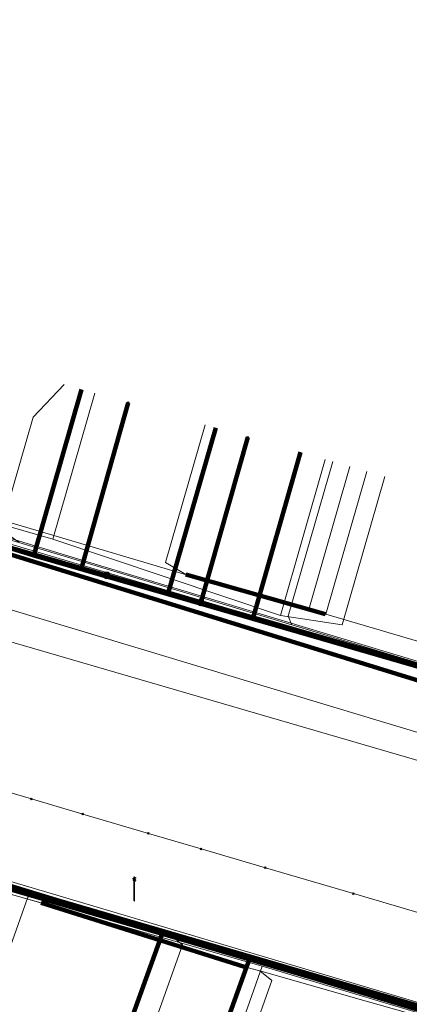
# Model space of a CAD drawing. Extents: x 152558 to 154479, y 462974 to 463683.
# Tile 311 of 638: x 154079 to 154092, y 463045 to 463078. Entities that reach past the tile are written whole.
import ezdxf
from ezdxf.lldxf.tags import DXFTag

# ---------------------------------------------------------------- set-up
doc = ezdxf.new("R2010")
doc.units = 0
doc.header["$LTSCALE"] = 0.2
doc.layers.get('0').update_dxf_attribs({"linetype": 'CONTINUOUS'})
for name, color, linetype, lineweight in [('B-RO-KL-DATA_COAXIAAL_17_ZIGGO BV-G', 90, 'KL-DATA-N', 18), ('B-RO-KL-DATA_COAXIAAL_7_ZIGGO BV-G', 90, 'KL-DATA-N', 18), ('B-RO-KL-DATA_DUCT_ZIGGO BV-G', 90, 'CONTINUOUS', 100), ('B-RO-KL-DATA_HULPSTUK_KPN BV-S', 90, 'CONTINUOUS', 25), ('B-RO-KL-DATA_KABELBED_KPN BV-G', 90, 'CONTINUOUS', 100), ('B-RO-KL-DATA_KABELBED_ZIGGO BV-G', 90, 'CONTINUOUS', 100), ('B-RO-KL-DATA_MANTELBUIS_110_ZIGGO BV-G', 90, 'CONTINUOUS', 100), ('B-RO-KL-DATA_REGGEFIBER OPERATOR BV-G', 90, 'KL-DATA-N', 18), ('B-RO-KL-ET_LS_400 V_STEDIN NETBEHEER BV-G', 190, 'KL-LS-N', 18), ('B-RO-KL-ET_LS_GEMEENTE AMERSFOORT-S', 190, 'CONTINUOUS', 25), ('B-RO-KL-ET_MS_10 KV_STEDIN NETBEHEER BV-G', 130, 'KL-MS-N', 18), ('B-RO-KL-GAS_LD_MANTELBUIS_ASBESTCEMENT_180_STEDIN NETBEHEER BV-G', 50, 'CONTINUOUS', 100), ('B-RO-KL-GAS_LD_PE_32_0.1 BAR_STEDIN NETBEHEER BV-G', 50, 'KL-GAS-LD-N', 18), ('B-RO-KL-GAS_LD_PVC_110_0.1 BAR_STEDIN NETBEHEER BV-G', 50, 'KL-GAS-LD-N', 18), ('B-RO-KL-WATER_150_VITENS-G', 170, 'KL-WATER-N', 18), ('B-RO-KL-WATER_HULPSTUK_VITENS-S', 170, 'CONTINUOUS', 25), ('B-RO-OG-INFO_ZIGGO BV-G', 7, 'CONTINUOUS', 18)]:
    doc.layers.add(name, color=color, linetype=linetype, lineweight=lineweight)
doc.styles.add('NLCS-ISO', font='NLCS-ISO.ttf')
tags = doc.linetypes.add('KL-DATA-N', pattern='A,4,-1,[101,NLCS.SHX,S=0.5,R=0,X=0,Y=0],-1,4,-1,["D",Standard,S=1,R=0,X=-0.25,Y=-0.5],-1.5', length=12.5).pattern_tags.tags
tags[18] = DXFTag(74, 10)
tags = doc.linetypes.add('KL-GAS-LD-N', pattern='A,4,-1,[69,NLCS.SHX,S=0.5,R=0,X=0,Y=0],-1,4,-1,["L",Standard,S=1,R=0,X=0.25,Y=-0.5],-2', length=13).pattern_tags.tags
tags[18] = DXFTag(74, 10)
tags = doc.linetypes.add('KL-LS-N', pattern='A,4,-1,[103,NLCS.SHX,S=0.75,R=0,X=0,Y=0],-1,4,-1,["L",Standard,S=1,R=0,X=0,Y=-0.5],-2', length=13).pattern_tags.tags
tags[18] = DXFTag(74, 10)
tags = doc.linetypes.add('KL-MS-N', pattern='A,4,-1,[103,NLCS.SHX,S=0.75,R=0,X=0,Y=0],-1,4,-1,["M",Standard,S=1,R=0,X=0,Y=-0.5],-2', length=13).pattern_tags.tags
tags[18] = DXFTag(74, 10)
doc.linetypes.add('KL-WATER-N', pattern='A,7,-0.5,[168,NLCS.SHX,S=0.75,R=0,X=0.75,Y=0],-2', length=9.5)

# ---------------------------------------------------------------- blocks, each defined once
blk = doc.blocks.new('SKL-WTB_HULP_OVERIG-SO')
at = {"color": 0, "linetype": 'ByBlock', "lineweight": 18}
for points in [[(-0.14, 0.14), (0.14, -0.14)], [(0.14, 0.14), (-0.14, -0.14)]]:
    blk.add_lwpolyline(points, dxfattribs=at)
at = {"color": 0, "linetype": 'ByBlock', "lineweight": 18, "style": 'NLCS-ISO', "flags": 1}
for tag, p in [('TYPE', (1.5, 0)), ('LABEL', (1.5, -1.5)), ('OMSCHRIJVING', (1.5, -3))]:
    blk.add_attdef(tag, p, '', height=1, dxfattribs=at)
blk = doc.blocks.new('SKL-WTB_HULP_MOF-SO')
at = {"linetype": 'ByBlock', "lineweight": 18}
h = blk.add_hatch(color=0, dxfattribs=at)
h.dxf.hatch_style = 1
h.paths.add_polyline_path([(-0.5625, 0, 1), (0.5625, 0, 1)])
at = {"color": 0, "linetype": 'ByBlock', "lineweight": 18}
blk.add_circle((0, 0), 0.5625, dxfattribs=at)
at = {"color": 0, "linetype": 'ByBlock', "lineweight": 18, "style": 'NLCS-ISO', "flags": 1}
for tag, p in [('TYPE', (1.5, 0)), ('LABEL', (1.5, -1.5)), ('OMSCHRIJVING', (1.5, -3))]:
    blk.add_attdef(tag, p, '', height=1, dxfattribs=at)
blk = doc.blocks.new('SKL-ET_LS_MAST-SO')
for p, q in [((-0.05, 2.07), (0.05, 2.07)), ((-0.05, -2), (0.05, -2))]:
    blk.add_line(p, q)
for points in [[(-0.18, 1.76), (-0.22, 1.76), (-0.22, 1.84), (-0.18, 1.84), (-0.18, 1.79)], [(-0.18, 1.79), (-0.05, 1.79)], [(-0.18, 1.76), (-0.05, 1.76)], [(-0.05, -2), (-0.05, 2.07)], [(0.05, -2), (0.05, 2.07)], [(0.18, 1.92), (0.05, 1.92)], [(0.18, 1.89), (0.05, 1.89)], [(0.18, 1.89), (0.22, 1.89), (0.22, 1.97), (0.18, 1.97), (0.18, 1.92)], [(0.18, 1.63), (0.22, 1.63), (0.22, 1.71), (0.18, 1.71), (0.18, 1.66)], [(-0.18, 1.49), (-0.22, 1.49), (-0.22, 1.57), (-0.18, 1.57), (-0.18, 1.52)], [(-0.18, 1.52), (-0.05, 1.52)], [(-0.18, 1.49), (-0.05, 1.49)], [(0.18, 1.66), (0.05, 1.66)], [(0.18, 1.63), (0.05, 1.63)], [(0.18, 1.39), (0.05, 1.39)], [(0.18, 1.36), (0.05, 1.36)], [(0.18, 1.36), (0.22, 1.36), (0.22, 1.44), (0.18, 1.44), (0.18, 1.39)]]:
    blk.add_lwpolyline(points)

msp = doc.modelspace()

# ---------------------------------------------------------------- linework, layer by layer
at = {"layer": 'B-RO-KL-DATA_COAXIAAL_17_ZIGGO BV-G', "flags": 128}
for points in [[(154120.958, 462987.819), (154120.001, 462988.092), (154120.028, 462988.188), (154120.055, 462988.284), (154120.083, 462988.38), (154120.138, 462988.573), (154119.942, 462988.629), (154115.31, 462989.247), (154114.779, 462989.398), (154117.263, 462997.747), (154117.277, 462997.795), (154117.353, 462998.048), (154118.486, 463001.854), (154119.86, 463003.272), (154120.988, 463004.21), (154121.556, 463004.721), (154121.981, 463005.428), (154129.22, 463033.412), (154129.153, 463033.787), (154128.861, 463034.161), (154128.4, 463034.481), (154130.728, 463033.802), (154132.44, 463033.303), (154132.972, 463033.148), (154133.217, 463033.077), (154133.554, 463032.979), (154134.362, 463035.752), (154135.133, 463043.855), (154135.128, 463043.856), (154126.108, 463046.44), (154100.207, 463054.123), (154097.399, 463054.694), (154067.442, 463063.942), (154067.032, 463064.437), (154066.649, 463064.812), (154066.348, 463065.256), (154066.14, 463065.75), (154066.035, 463066.276), (154066.035, 463066.813), (154066.141, 463067.338), (154067.908, 463073.246), (154068.235, 463074.339), (154068.378, 463074.818), (154069.069, 463077.126), (154069.557, 463078.757), (154071.085, 463083.865), (154073.364, 463091.552), (154074.202, 463094.379), (154075.223, 463097.823), (154075.892, 463100.08), (154076.49, 463102.097), (154076.747, 463102.964), (154077.918, 463106.914), (154078.281, 463108.137), (154078.839, 463110.019), (154078.979, 463110.486), (154080.627, 463115.995), (154082.046, 463120.735), (154082.419, 463121.982), (154084.628, 463129.363), (154085.76, 463133.145), (154087.15, 463137.791), (154087.208, 463137.986), (154089.173, 463144.55), (154090.892, 463150.296), (154091.248, 463151.484), (154093.273, 463158.25), (154093.961, 463160.549), (154094.978, 463163.947), (154097.098, 463171.032), (154098.485, 463175.667), (154099.623, 463179.468), (154099.852, 463180.234), (154101.902, 463187.084), (154102.176, 463188), (154102.218, 463188.14), (154102.339, 463188.546), (154103.573, 463192.668), (154104.95, 463197.267), (154105.35, 463198.604), (154105.692, 463199.745), (154106.347, 463201.907), (154107.668, 463206.268), (154109.986, 463213.926), (154112.009, 463220.604), (154112.984, 463224.011), (154113.107, 463224.444), (154113.176, 463224.684), (154113.245, 463224.924), (154113.314, 463225.164), (154113.383, 463225.404), (154113.752, 463226.697), (154114.681, 463229.943), (154114.925, 463230.798), (154115.069, 463231.3), (154116.966, 463237.403), (154117.855, 463240.265), (154118.861, 463243.503), (154119.375, 463245.238), (154120.117, 463247.745), (154120.83, 463250), (154121.727, 463252.934), (154122.93, 463256.871), (154124.576, 463262.255), (154124.763, 463262.888), (154125.681, 463266.002), (154128.19, 463274.512), (154129.486, 463278.909), (154129.801, 463279.979), (154130, 463280.653), (154130.509, 463282.378), (154132.517, 463289.187), (154133.79, 463293.506), (154135.205, 463298.304), (154138.408, 463309.168), (154140.696, 463316.923), (154141.004, 463317.969), (154142.06, 463321.549), (154143.28, 463325.687), (154145.538, 463333.347), (154147.832, 463332.656), (154150.74, 463331.14), (154156.152, 463328.32), (154158.551, 463327.07), (154162.502, 463324.904), (154162.629, 463324.835), (154162.853, 463324.712), (154163.126, 463325.209), (154163.171, 463325.292), (154163.868, 463326.562), (154165.89, 463330.249), (154166.058, 463330.556), (154166.153, 463330.729), (154166.421, 463331.217), (154166.541, 463331.436), (154166.649, 463331.633), (154166.661, 463331.655), (154166.781, 463331.874), (154167.43, 463331.512), (154167.876, 463331.244), (154168.284, 463330.999)], [(154068.811, 463074.173), (154068.235, 463074.339), (154067.908, 463073.246), (154066.141, 463067.338), (154066.035, 463066.813), (154066.035, 463066.276), (154066.14, 463065.75), (154066.348, 463065.256), (154066.649, 463064.812), (154067.032, 463064.437), (154067.482, 463064.145), (154067.959, 463063.997), (154071.968, 463062.748), (154078.179, 463060.814), (154079.712, 463060.37), (154084.243, 463059.058), (154087.109, 463058.228), (154092.907, 463056.549), (154100.234, 463054.427), (154100.84, 463054.258), (154103.757, 463053.444), (154105.202, 463053.041), (154110.689, 463051.511), (154113.003, 463050.866), (154116.037, 463050.02), (154123.342, 463047.982), (154123.416, 463047.961), (154135.356, 463044.63), (154137.787, 463043.952), (154138.149, 463043.851), (154138.39, 463043.784), (154138.901, 463043.641), (154140.798, 463043.112), (154141.278, 463042.97), (154149.25, 463040.612), (154149.314, 463040.594), (154149.472, 463041.144), (154149.6, 463041.107)]]:
    msp.add_lwpolyline(points, dxfattribs=at)
at = {"layer": 'B-RO-KL-DATA_COAXIAAL_7_ZIGGO BV-G', "flags": 128}
for points in [[(154093.268, 463033.95), (154092.881, 463034.06), (154095.76, 463044.105), (154094.911, 463044.358), (154090.848, 463045.566), (154088.734, 463046.211), (154087.005, 463046.739), (154084.587, 463047.477), (154082.612, 463048.08), (154078.731, 463049.264), (154076.008, 463050.095), (154073.487, 463050.864), (154071.795, 463051.381), (154069.845, 463051.976), (154068.54, 463052.372), (154063.701, 463053.84), (154063.416, 463053.927), (154065.581, 463064.581), (154065.683, 463065.086), (154065.733, 463065.331), (154065.783, 463065.576), (154066.035, 463066.813), (154066.141, 463067.338), (154067.908, 463073.246), (154068.235, 463074.339), (154068.811, 463074.173)], [(154068.811, 463074.173), (154068.235, 463074.339), (154067.908, 463073.246), (154066.141, 463067.338), (154066.035, 463066.813), (154065.783, 463065.576), (154065.733, 463065.331), (154065.683, 463065.086), (154065.581, 463064.581), (154063.416, 463053.927), (154063.701, 463053.84), (154068.54, 463052.372), (154069.845, 463051.976), (154071.795, 463051.381), (154073.487, 463050.864), (154076.008, 463050.095), (154078.731, 463049.264), (154082.612, 463048.08), (154084.587, 463047.477), (154087.005, 463046.739), (154088.734, 463046.211), (154090.848, 463045.566), (154094.911, 463044.358), (154091.377, 463034.332), (154090.056, 463034.798)], [(154068.811, 463074.173), (154068.235, 463074.339), (154067.908, 463073.246), (154066.141, 463067.338), (154066.035, 463066.813), (154065.783, 463065.576), (154065.733, 463065.331), (154065.683, 463065.086), (154065.581, 463064.581), (154063.416, 463053.927), (154063.701, 463053.84), (154068.54, 463052.372), (154069.845, 463051.976), (154071.795, 463051.381), (154073.487, 463050.864), (154076.008, 463050.095), (154078.731, 463049.264), (154082.612, 463048.08), (154084.587, 463047.477), (154087.005, 463046.739), (154088.734, 463046.211), (154090.848, 463045.566), (154094.911, 463044.358), (154095.76, 463044.105), (154101.777, 463042.316), (154100.707, 463038.581)], [(154068.811, 463074.173), (154068.235, 463074.339), (154067.908, 463073.246), (154066.141, 463067.338), (154066.035, 463066.813), (154065.783, 463065.576), (154065.733, 463065.331), (154065.683, 463065.086), (154065.581, 463064.581), (154063.416, 463053.927), (154063.701, 463053.84), (154068.54, 463052.372), (154069.845, 463051.976), (154071.795, 463051.381), (154073.487, 463050.864), (154076.008, 463050.095), (154078.731, 463049.264), (154082.612, 463048.08), (154084.587, 463047.477), (154087.005, 463046.739), (154084.818, 463040.676)], [(154094.527, 463062.184), (154092.925, 463056.613), (154092.907, 463056.549), (154087.109, 463058.228), (154084.243, 463059.058), (154079.712, 463060.37), (154078.179, 463060.814), (154071.968, 463062.748), (154067.959, 463063.997), (154067.482, 463064.145), (154067.032, 463064.437), (154066.649, 463064.812), (154066.348, 463065.256), (154066.14, 463065.75), (154066.035, 463066.276), (154066.035, 463066.813), (154066.141, 463067.338), (154067.908, 463073.246), (154068.235, 463074.339), (154068.811, 463074.173)], [(154068.811, 463074.173), (154068.235, 463074.339), (154067.908, 463073.246), (154066.141, 463067.338), (154066.035, 463066.813), (154066.035, 463066.276), (154066.14, 463065.75), (154066.348, 463065.256), (154066.649, 463064.812), (154067.032, 463064.437), (154067.482, 463064.145), (154067.959, 463063.997), (154071.968, 463062.748), (154078.179, 463060.814), (154079.712, 463060.37), (154084.243, 463059.058), (154087.109, 463058.228), (154087.118, 463058.261), (154088.726, 463063.852)], [(154068.811, 463074.173), (154068.235, 463074.339), (154067.908, 463073.246), (154066.141, 463067.338), (154066.035, 463066.813), (154066.035, 463066.276), (154066.14, 463065.75), (154066.348, 463065.256), (154066.649, 463064.812), (154067.032, 463064.437), (154067.482, 463064.145), (154067.959, 463063.997), (154071.968, 463062.748), (154078.179, 463060.814), (154079.712, 463060.37), (154084.243, 463059.058), (154084.248, 463059.075), (154085.858, 463064.677)], [(154081.324, 463065.976), (154079.712, 463060.37), (154078.179, 463060.814), (154071.968, 463062.748), (154067.959, 463063.997), (154067.482, 463064.145), (154067.032, 463064.437), (154066.649, 463064.812), (154066.348, 463065.256), (154066.14, 463065.75), (154066.035, 463066.276), (154066.035, 463066.813), (154066.141, 463067.338), (154067.908, 463073.246), (154068.235, 463074.339), (154068.811, 463074.173)]]:
    msp.add_lwpolyline(points, dxfattribs=at)
at = {"layer": 'B-RO-KL-DATA_DUCT_ZIGGO BV-G', "flags": 128}
for points in [[(154126.108, 463046.44), (154100.207, 463054.123), (154097.399, 463054.694), (154067.442, 463063.942), (154067.032, 463064.437), (154066.649, 463064.812), (154066.348, 463065.256), (154066.14, 463065.75), (154066.035, 463066.276), (154066.035, 463066.813), (154068.235, 463074.339), (154068.378, 463074.818), (154069.069, 463077.126), (154069.557, 463078.757)], [(154069.557, 463078.757), (154069.069, 463077.126), (154068.378, 463074.818), (154068.235, 463074.339), (154066.035, 463066.813), (154066.035, 463066.276), (154066.14, 463065.75), (154066.348, 463065.256), (154066.649, 463064.812), (154067.032, 463064.437), (154067.442, 463063.942), (154097.399, 463054.694), (154100.207, 463054.123), (154126.108, 463046.44), (154135.133, 463043.855), (154137.921, 463043.054), (154138.161, 463042.985)], [(154137.921, 463043.054), (154135.133, 463043.855), (154126.108, 463046.44), (154100.207, 463054.123), (154097.399, 463054.694), (154067.442, 463063.942), (154067.032, 463064.437), (154066.649, 463064.812), (154066.348, 463065.256), (154066.14, 463065.75), (154066.035, 463066.276), (154066.035, 463066.813), (154065.783, 463065.576), (154065.733, 463065.331), (154065.683, 463065.086)], [(154097.399, 463054.694), (154067.442, 463063.942)]]:
    msp.add_lwpolyline(points, dxfattribs=at)
at = {"layer": 'B-RO-KL-DATA_KABELBED_KPN BV-G', "flags": 128}
for points in [[(154082.182, 463059.693), (154081.323, 463059.94), (154082.904, 463065.522)], [(154085.354, 463058.781), (154086.94, 463064.361)], [(154071.153, 463062.864), (154081.323, 463059.94), (154082.182, 463059.693), (154085.354, 463058.781), (154093.412, 463056.464), (154101.112, 463054.288), (154103.217, 463053.693), (154105.623, 463053.013), (154110.569, 463051.615), (154110.584, 463051.611), (154110.67, 463051.586), (154112.44, 463051.086)], [(154052.733, 463056.781), (154066.93, 463052.519), (154067.51, 463052.345), (154071.968, 463051.007), (154072.312, 463050.935), (154073.208, 463050.749), (154074.091, 463050.565), (154074.388, 463050.503), (154074.827, 463050.375), (154093.61, 463044.892), (154095.798, 463044.224), (154096.649, 463043.964), (154103.813, 463041.778), (154106.992, 463040.808), (154115.859, 463038.103)], [(154068.364, 463052.173), (154072.002, 463051.101), (154073.208, 463050.749), (154074.067, 463050.498), (154084.048, 463047.583), (154094.587, 463044.505), (154096.16, 463044.045), (154096.632, 463043.905), (154103.813, 463041.778), (154133.395, 463033.016)], [(154094.587, 463044.505), (154084.048, 463047.583), (154081.874, 463041.56)]]:
    msp.add_lwpolyline(points, dxfattribs=at)
at = {"layer": 'B-RO-KL-DATA_KABELBED_ZIGGO BV-G', "flags": 128}
for points in [[(154081.324, 463065.976), (154079.712, 463060.37)], [(154135.133, 463043.855), (154126.108, 463046.44), (154100.207, 463054.123), (154097.399, 463054.694), (154067.442, 463063.942), (154067.032, 463064.437)], [(154085.858, 463064.677), (154084.243, 463059.058)], [(154088.726, 463063.852), (154087.109, 463058.228)], [(154079.712, 463060.37), (154071.968, 463062.748)], [(154084.243, 463059.058), (154079.712, 463060.37)], [(154087.109, 463058.228), (154084.243, 463059.058)], [(154092.907, 463056.549), (154087.109, 463058.228)], [(154078.731, 463049.264), (154087.005, 463046.739)], [(154084.818, 463040.676), (154087.005, 463046.739)], [(154087.005, 463046.739), (154094.911, 463044.358)]]:
    msp.add_lwpolyline(points, dxfattribs=at)
at = {"layer": 'B-RO-KL-DATA_MANTELBUIS_110_ZIGGO BV-G', "flags": 128}
msp.add_lwpolyline([(154067.442, 463063.942), (154097.399, 463054.694)], dxfattribs=at)
at = {"layer": 'B-RO-KL-DATA_REGGEFIBER OPERATOR BV-G', "flags": 128}
for points in [[(154080.356, 463060.913), (154081.775, 463065.846)], [(154071.462, 463063.483), (154080.356, 463060.913)], [(154088.043, 463058.339), (154089.558, 463063.608)], [(154088.043, 463058.339), (154090.13, 463058.027), (154091.568, 463063.03)], [(154080.356, 463060.913), (154088.043, 463058.339)], [(154079.006, 463048.907), (154087.43, 463046.491)], [(154086.218, 463040.012), (154086.431, 463040.63), (154085.483, 463040.968), (154087.43, 463046.491)], [(154087.43, 463046.491), (154094.516, 463044.372)]]:
    msp.add_lwpolyline(points, dxfattribs=at)
at = {"layer": 'B-RO-KL-ET_LS_400 V_STEDIN NETBEHEER BV-G', "flags": 128}
for points in [[(154064.513, 463062.148), (154065.633, 463061.791), (154067.54, 463064.368), (154073.739, 463062.499), (154077.959, 463061.227), (154081.902, 463060.039), (154086.761, 463058.574), (154091.621, 463057.109), (154093.439, 463056.561), (154100.347, 463054.81), (154101.7, 463054.401), (154105.642, 463053.208), (154109.861, 463051.931), (154113.526, 463050.822), (154114.977, 463050.383), (154118.81, 463049.294), (154128.784, 463046.459), (154131.017, 463054.628), (154135.641, 463071.539), (154137.484, 463077.908), (154143.917, 463076.002), (154145.297, 463075.655)], [(154066.315, 463062.628), (154067.559, 463064.31), (154069.898, 463063.605), (154071.621, 463063.086), (154079.203, 463060.8), (154088.433, 463058.018), (154093.427, 463056.513), (154095.001, 463056.114), (154100.334, 463054.762), (154103.741, 463053.731), (154105.271, 463053.268), (154112.722, 463051.013), (154114.963, 463050.335), (154128.819, 463046.397), (154135.689, 463071.525), (154137.518, 463077.846), (154143.901, 463075.954), (154145.283, 463075.607)], [(154080.74, 463066.144), (154079.694, 463065.039), (154078.602, 463061.242), (154079.208, 463060.819), (154079.203, 463060.8)], [(154089.811, 463063.535), (154088.31, 463058.316), (154088.433, 463058.018)], [(154066.907, 463062.158), (154092.804, 463054.351), (154125.788, 463044.601)], [(154120.502, 463037.103), (154119.403, 463036.823), (154116.956, 463037.694), (154116.282, 463037.929), (154110.382, 463039.985), (154108.694, 463040.573), (154107.074, 463041.089), (154104.68, 463041.916), (154102.846, 463042.375), (154101.145, 463042.801), (154099.301, 463043.263), (154097.67, 463043.671), (154094.859, 463044.375), (154093.548, 463044.703), (154091.562, 463045.315), (154086.842, 463046.769), (154084.326, 463047.545), (154080.627, 463048.685), (154079.866, 463048.92), (154077.648, 463049.603), (154077.153, 463049.755), (154075.324, 463050.319), (154073.576, 463050.846), (154072.073, 463051.289), (154069.146, 463052.068), (154068.199, 463052.32), (154066.937, 463052.656), (154065.666, 463052.994), (154065.161, 463053.128), (154060.928, 463054.253), (154058.794, 463054.832)], [(154077.484, 463043.124), (154079.512, 463048.819), (154079.866, 463048.92)], [(154083.058, 463041.901), (154082.87, 463041.968), (154084.737, 463047.209), (154084.326, 463047.545)]]:
    msp.add_lwpolyline(points, dxfattribs=at)
at = {"layer": 'B-RO-KL-ET_MS_10 KV_STEDIN NETBEHEER BV-G', "flags": 128}
for points in [[(154120.37, 463048.611), (154116.747, 463049.873), (154100.347, 463054.81), (154093.412, 463056.465), (154066.804, 463064.324), (154055.462, 463068.306), (154044.727, 463071.856), (154024.672, 463085.073), (153986.243, 463110.98), (153972.934, 463119.327), (153971.378, 463120.6), (153959.226, 463128.893), (153956.992, 463130.28), (153932.453, 463146.668), (153927.381, 463149.429), (153920.212, 463155.083), (153904.51, 463165.268), (153895.601, 463171.072), (153892.024, 463173.818), (153873.669, 463186.145), (153860.324, 463194.93), (153853.405, 463199.245), (153830.551, 463214.81), (153833.132, 463218.96), (153831.645, 463219.883)], [(154119.045, 463037.194), (154110.874, 463039.646), (154104.652, 463041.819), (154093.647, 463044.986), (154072.107, 463051.383), (154050.392, 463058.033), (154041.663, 463061.027), (154039.628, 463062.078), (154036.387, 463063.902), (154029.829, 463068.414), (154024.298, 463071.706), (153999.641, 463088.346), (153992.457, 463093.379), (153982.812, 463099.495), (153964.524, 463111.301), (153956.036, 463117.699), (153945.411, 463124.979), (153931.971, 463134.237), (153926.001, 463138.076), (153917.652, 463143.918), (153898.185, 463156.467), (153883.673, 463166.967), (153860.537, 463180.991), (153849.105, 463188.08), (153845.811, 463190.504)], [(154122.835, 463045.283), (154121.92, 463045.478), (154120.81, 463045.269), (154095.359, 463052.663), (154067.837, 463060.681), (154066.891, 463061.568), (154066.031, 463061.971)]]:
    msp.add_lwpolyline(points, dxfattribs=at)
at = {"layer": 'B-RO-KL-GAS_LD_MANTELBUIS_ASBESTCEMENT_180_STEDIN NETBEHEER BV-G', "flags": 128}
for points in [[(154084.852, 463059.719), (154089.567, 463058.386)], [(154079.961, 463048.628), (154086.832, 463046.475)]]:
    msp.add_lwpolyline(points, dxfattribs=at)
at = {"layer": 'B-RO-KL-GAS_LD_PE_32_0.1 BAR_STEDIN NETBEHEER BV-G', "flags": 128}
for points in [[(154085.498, 463064.775), (154084.161, 463060.127), (154084.874, 463059.712)], [(154090.388, 463063.369), (154089.001, 463058.546)], [(154090.964, 463063.204), (154089.577, 463058.379)], [(154085.691, 463040.2), (154087.759, 463046.005), (154087.345, 463046.331)]]:
    msp.add_lwpolyline(points, dxfattribs=at)
at = {"layer": 'B-RO-KL-GAS_LD_PVC_110_0.1 BAR_STEDIN NETBEHEER BV-G', "flags": 128}
for points in [[(153965.271, 463110.717), (153967.867, 463108.963), (153970.742, 463107.019), (153975.091, 463104.079), (153975.643, 463103.706), (153979.068, 463101.39), (153980.711, 463100.28), (153987.233, 463095.878), (153988.19, 463095.193), (153990.094, 463093.9), (153995.936, 463089.976), (154000.137, 463087.239), (154002.132, 463085.951), (154005.917, 463083.52), (154006.802, 463082.957), (154009.163, 463081.451), (154010.706, 463080.465), (154014.589, 463077.984), (154014.74, 463077.887), (154017.013, 463076.428), (154019.062, 463075.061), (154022.825, 463072.554), (154024.97, 463071.149), (154029.268, 463068.374), (154032.551, 463066.094), (154033.837, 463065.289), (154035.642, 463064.161), (154037.181, 463063.199), (154040.006, 463061.711), (154040.87, 463061.256), (154042.956, 463060.158), (154043.049, 463060.121), (154043.958, 463059.76), (154046.173, 463058.882), (154047.536, 463058.461), (154048.65, 463058.117), (154051.884, 463057.117), (154053.522, 463056.611), (154056.051, 463055.863), (154058.588, 463055.112), (154060.212, 463054.609), (154060.625, 463054.488), (154064.979, 463053.241), (154066.559, 463052.779), (154068.463, 463052.165), (154069.751, 463051.749), (154072.612, 463050.825), (154073.886, 463050.414), (154077.216, 463049.407), (154077.558, 463049.31), (154078.76, 463048.969), (154079.961, 463048.628), (154086.798, 463046.486), (154087.255, 463046.356), (154087.345, 463046.331), (154090.937, 463045.309), (154092.335, 463044.912), (154098.499, 463043.159), (154099.406, 463042.901), (154101.137, 463042.41), (154103.08, 463041.858), (154107.744, 463040.533), (154109.797, 463039.95), (154115.513, 463038.327), (154117.834, 463037.668), (154119.988, 463037.056), (154121.95, 463036.499), (154124.938, 463035.65)], [(154065.128, 463065.678), (154070.307, 463064.065), (154073.041, 463063.252), (154073.362, 463063.154), (154075.753, 463062.424), (154077.264, 463061.962), (154081.489, 463060.708), (154084.874, 463059.712), (154085.414, 463059.56), (154089.001, 463058.546), (154089.331, 463058.451), (154089.577, 463058.379), (154101.01, 463055.021), (154103.01, 463054.434), (154105.019, 463053.847), (154108.129, 463052.956), (154108.611, 463052.818), (154108.965, 463052.717), (154112.317, 463051.757), (154113.278, 463051.481), (154117.286, 463050.333), (154121.631, 463048.562), (154127.854, 463046.779)]]:
    msp.add_lwpolyline(points, dxfattribs=at)
at = {"layer": 'B-RO-KL-WATER_150_VITENS-G', "flags": 128}
msp.add_lwpolyline([(154064.327, 463056.638), (154065.713, 463056.231), (154067.499, 463055.706), (154069.285, 463055.181), (154076.541, 463053.049), (154079.633, 463052.14), (154081.368, 463051.63), (154083.586, 463050.978), (154085.365, 463050.455), (154087.538, 463049.817), (154090.51, 463048.943), (154097.874, 463046.779), (154098.475, 463046.602), (154102.747, 463045.347), (154103.889, 463045.011), (154106.922, 463044.12), (154109.081, 463043.486), (154110.604, 463043.039), (154117.096, 463041.131), (154119.653, 463040.379)], dxfattribs=at)
at = {"layer": 'B-RO-OG-INFO_ZIGGO BV-G', "flags": 128}
msp.add_lwpolyline([(154097.399, 463054.694), (154067.442, 463063.942)], dxfattribs=at)

# ---------------------------------------------------------------- block references
at = {"layer": 'B-RO-KL-DATA_HULPSTUK_KPN BV-S', "xscale": 0.2, "yscale": 0.2, "zscale": 0.2}
for name, p in [('SKL-WTB_HULP_OVERIG-SO', (154082.904, 463065.522)), ('SKL-WTB_HULP_OVERIG-SO', (154086.94, 463064.361)), ('SKL-WTB_HULP_MOF-SO', (154082.182, 463059.693)), ('SKL-WTB_HULP_OVERIG-SO', (154082.182, 463059.693)), ('SKL-WTB_HULP_MOF-SO', (154085.354, 463058.781)), ('SKL-WTB_HULP_OVERIG-SO', (154085.354, 463058.781))]:
    msp.add_blockref(name, p, dxfattribs=at)
at = {"layer": 'B-RO-KL-ET_LS_GEMEENTE AMERSFOORT-S', "xscale": 0.2, "yscale": 0.2, "zscale": 0.2}
msp.add_blockref('SKL-ET_LS_MAST-SO', (154083.109, 463049.096), dxfattribs=at)
at = {"layer": 'B-RO-KL-WATER_HULPSTUK_VITENS-S', "xscale": 0.2, "yscale": 0.2, "zscale": 0.2}
for p in [(154079.633, 463052.14), (154081.368, 463051.63), (154083.586, 463050.978), (154085.365, 463050.455), (154087.538, 463049.817), (154090.51, 463048.943)]:
    msp.add_blockref('SKL-WTB_HULP_OVERIG-SO', p, dxfattribs=at)

doc.saveas('drawing.dxf')
